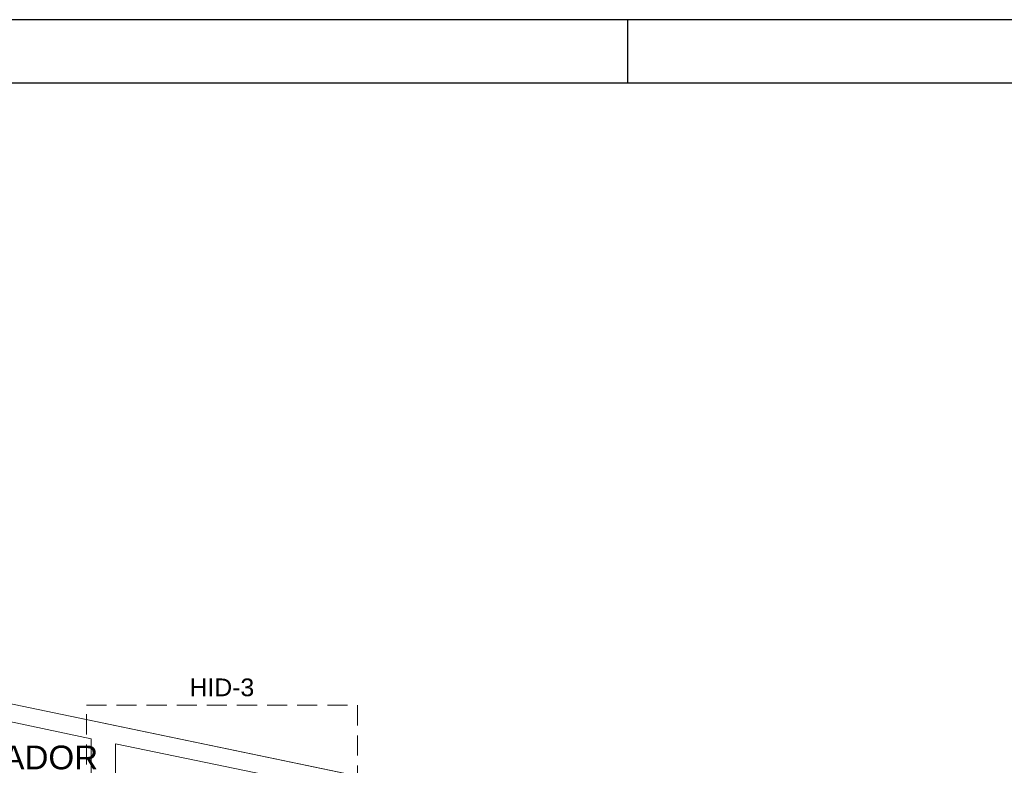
# Model space of a CAD drawing. Header units: millimetres. Extents: x 567 to 934, y -1 to 364.
# Tile 877 of 1056: x 790 to 806, y 169 to 181. Entities that reach past the tile are written whole.
import ezdxf

# ---------------------------------------------------------------- set-up
doc = ezdxf.new("R2010")
doc.units = ezdxf.units.MM
doc.header["$MEASUREMENT"] = 0
doc.linetypes.add('HIDDEN2', pattern=[0.47625, 0.3175, -0.15875])
doc.linetypes.add('NULL', pattern=[0])
doc.layers.get('0').update_dxf_attribs({"lineweight": 18})
doc.layers.add('ARQ FINA', color=8, linetype='Continuous')
doc.layers.add('FOLHA_PADRÃO', color=7, linetype='Continuous')
doc.layers.add('DI-Detalhes', color=1, linetype='HIDDEN2', lineweight=9)
doc.layers.add('Textos', color=7, linetype='Continuous', lineweight=9)
doc.styles.add('Arial', font='arial.ttf')

# ---------------------------------------------------------------- blocks, each defined once
blk = doc.blocks.new('A1EST. 1500')
at = {"layer": 'FOLHA_PADRÃO', "color": 1, "linetype": 'Continuous'}
for p, q in [((150.008, 59.4), (0, 59.4)), ((77.5, 59.4), (77.5, 58.4))]:
    blk.add_line(p, q, dxfattribs=at)
at = {"layer": 'FOLHA_PADRÃO', "color": 6, "linetype": 'Continuous'}
blk.add_lwpolyline([(149, 58.4), (149, 1), (1, 1), (1, 58.4), (149, 58.4)], dxfattribs=at)

msp = doc.modelspace()

# ---------------------------------------------------------------- linework, layer by layer
at = {"layer": 'ARQ FINA', "lineweight": 5}
for p, q in [((822.314, 163.031), (758.109, 176.357)), ((813.561, 164.847), (786.909, 170.379)), ((787.289, 170.014), (791.281, 169.186)), ((791.281, 169.186), (791.281, 168.357)), ((791.661, 165.781), (791.661, 169.107)), ((791.661, 169.107), (794.801, 168.455))]:
    msp.add_line(p, q, dxfattribs=at)
at = {"layer": 'DI-Detalhes'}
msp.add_lwpolyline([(791.203, 169.713), (795.488, 169.713), (795.488, 161.634), (791.203, 161.634), (791.203, 169.713)], dxfattribs=at)

# ---------------------------------------------------------------- block references
msp.add_blockref('A1EST. 1500', (722.257, 121.146))

# ---------------------------------------------------------------- texts
at = {"layer": 'ARQ FINA', "linetype": 'NULL', "lineweight": 5, "insert": (788.536, 168.697), "char_height": 0.375, "width": 5.70789, "attachment_point": 7, "line_spacing_factor": 0.9, "style": 'Arial'}
msp.add_mtext('ELEVADOR', dxfattribs=at)
at = {"layer": 'Textos', "linetype": 'NULL', "insert": (793.346, 169.853), "char_height": 0.28, "width": 2.0428, "attachment_point": 8, "line_spacing_factor": 0.6, "style": 'Arial'}
msp.add_mtext('HID-3', dxfattribs=at)

doc.saveas('drawing.dxf')
